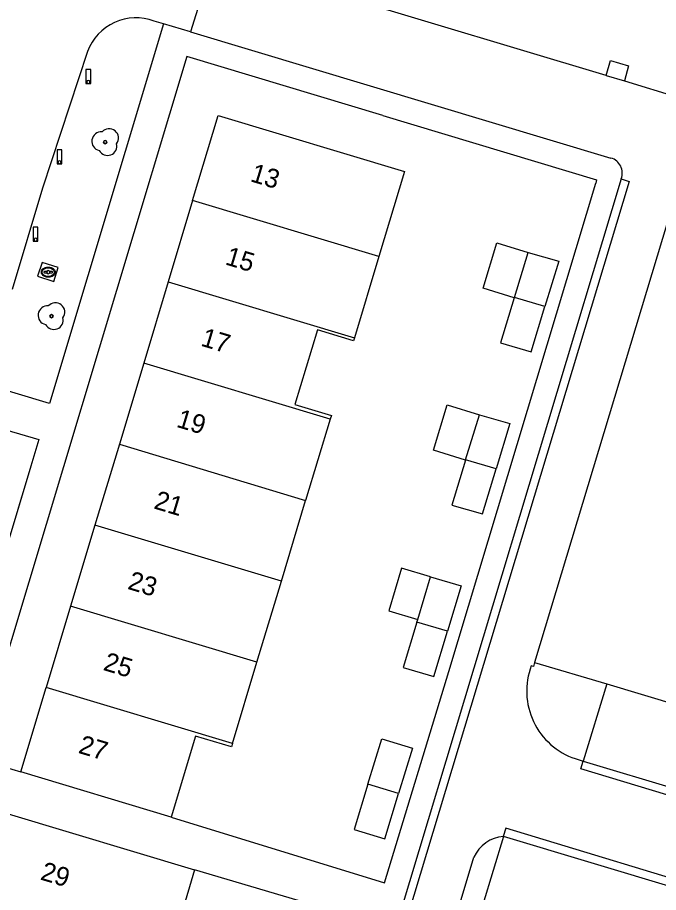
# Model space of a CAD drawing. Extents: x 194485 to 197793, y 468269 to 470822.
# Drawn here: x 196980.5 to 197021.3, y 468795.9 to 468851.6 of the extents above; entities that cross this region are included whole.
import ezdxf

# ---------------------------------------------------------------- set-up
doc = ezdxf.new("R2010")
doc.units = 0
for name, color, linetype in [('BGT grensvlak gebouwinstallatie plus 1', 7, 'Continuous'), ('BGT grensvlak onbegroeid terreindeel', 7, 'Continuous'), ('BGT grensvlak pand op maaiveld', 7, 'Continuous'), ('BGT grensvlak pand op maaiveld LR', 7, 'Continuous'), ('BGT grensvlak wegdeel', 7, 'Continuous'), ('BGT puntobject paal afsluitpaal', 7, 'Continuous'), ('BGT puntobject put kolk', 7, 'Continuous'), ('BGT puntobject vegetatieobject boom', 7, 'Continuous'), ('BGT tekst huisnummerreeks', 7, 'Continuous')]:
    doc.layers.add(name, color=color, linetype=linetype)

msp = doc.modelspace()

# ---------------------------------------------------------------- linework, layer by layer
at = {"layer": 'BGT grensvlak gebouwinstallatie plus 1'}
for points in [[(197012.164, 468833.798), (197010.171, 468834.406), (197011.052, 468837.295), (197013.045, 468836.687)], [(197009.062, 468823.467), (197007.015, 468824.092), (197007.895, 468826.974), (197009.942, 468826.349)], [(197006.831, 468816.031), (197004.987, 468816.586), (197004.168, 468813.868), (197006.012, 468813.313)]]:
    msp.add_lwpolyline(points, dxfattribs=at)
at = {"layer": 'BGT grensvlak onbegroeid terreindeel'}
msp.add_line((197013.46, 468810.586), (197018.051, 468809.217), dxfattribs=at)
for points in [[(197018.009, 468847.934), (197018.297, 468848.903), (197019.432, 468848.568), (197019.177, 468847.602)], [(196981.797, 468835.16), (196982.831, 468834.836), (196983.109, 468835.722), (196982.094, 468836.043), (196981.797, 468835.16)]]:
    msp.add_lwpolyline(points, dxfattribs=at)
at = {"layer": 'BGT grensvlak pand op maaiveld'}
for p, q in [((196991.671, 468839.984), (196990.116, 468834.813)), ((197003.537, 468836.413), (197001.981, 468831.243)), ((197012.167, 468833.808), (197013.045, 468836.687)), ((196990.116, 468834.813), (196988.56, 468829.642)), ((197012.167, 468833.808), (197012.164, 468833.798)), ((196988.56, 468829.642), (196987.008, 468824.482)), ((197000.437, 468826.069), (196998.863, 468820.883)), ((197009.064, 468823.473), (197009.942, 468826.349)), ((196987.008, 468824.482), (196985.455, 468819.322)), ((197009.064, 468823.473), (197009.062, 468823.467)), ((196997.333, 468815.748), (196998.863, 468820.883)), ((196985.455, 468819.322), (196983.903, 468814.166)), ((197006.012, 468813.313), (197006.831, 468816.031)), ((196995.774, 468810.594), (196997.333, 468815.748)), ((196983.903, 468814.166), (196982.347, 468808.995)), ((197005.962, 468813.145), (197006.012, 468813.313)), ((196994.212, 468805.425), (196995.774, 468810.594)), ((196980.728, 468803.613), (196982.347, 468808.995)), ((196990.305, 468800.73), (196980.728, 468803.613)), ((196979.928, 468800.943), (196991.801, 468797.381)), ((196991.801, 468797.381), (196990.176, 468791.979))]:
    msp.add_line(p, q, dxfattribs=at)
for points in [[(196991.671, 468839.984), (196993.302, 468845.403), (197005.168, 468841.831), (197003.537, 468836.413)], [(197013.045, 468836.687), (197014.995, 468836.118), (197014.117, 468833.239)], [(197012.164, 468833.798), (197011.29, 468830.93), (197013.24, 468830.361), (197014.117, 468833.239)], [(197001.981, 468831.243), (197001.927, 468831.062), (196999.63, 468831.754), (196998.187, 468827.003), (197000.511, 468826.311), (197000.437, 468826.069)], [(197009.942, 468826.349), (197011.883, 468825.784), (197011.005, 468822.908)], [(197009.062, 468823.467), (197008.187, 468820.598), (197010.128, 468820.033), (197011.005, 468822.908)], [(197006.831, 468816.031), (197008.782, 468815.458), (197007.913, 468812.572)], [(197005.962, 468813.145), (197005.094, 468810.259), (197007.045, 468809.686), (197007.913, 468812.572)], [(196994.212, 468805.425), (196994.146, 468805.208), (196991.863, 468805.89), (196990.305, 468800.73)], [(197002.844, 468802.828), (197003.719, 468805.716), (197005.67, 468805.134), (197004.795, 468802.246)], [(197002.844, 468802.828), (197001.97, 468799.94), (197003.921, 468799.358), (197004.795, 468802.246)]]:
    msp.add_lwpolyline(points, dxfattribs=at)
at = {"layer": 'BGT grensvlak pand op maaiveld LR'}
for p, q in [((197003.537, 468836.413), (196991.671, 468839.984)), ((196990.116, 468834.813), (197001.981, 468831.243)), ((197014.117, 468833.239), (197012.167, 468833.808)), ((197000.437, 468826.069), (196988.56, 468829.642)), ((196987.008, 468824.482), (196998.863, 468820.883)), ((197011.005, 468822.908), (197009.064, 468823.473)), ((196997.333, 468815.748), (196985.455, 468819.322)), ((196995.774, 468810.594), (196983.903, 468814.166)), ((197007.913, 468812.572), (197005.962, 468813.145)), ((196994.212, 468805.425), (196982.347, 468808.995)), ((197004.795, 468802.246), (197002.844, 468802.828))]:
    msp.add_line(p, q, dxfattribs=at)
at = {"layer": 'BGT grensvlak wegdeel'}
for p, q in [((196992.992, 468855.457), (196991.531, 468850.718)), ((197018.009, 468847.934), (196993.18, 468855.4)), ((196989.826, 468851.226), (196989.226, 468851.404)), ((196991.531, 468850.718), (196989.826, 468851.226)), ((196991.531, 468850.718), (197018.322, 468842.69)), ((197018.009, 468847.934), (197019.177, 468847.602)), ((197019.177, 468847.602), (197023.303, 468846.348)), ((197018.97, 468841.373), (197001.263, 468782.636)), ((197022.282, 468839.812), (197013.46, 468810.586)), ((197018.051, 468809.217), (197016.558, 468804.306)), ((197018.051, 468809.217), (197037.244, 468803.493)), ((197016.047, 468804.457), (197016.558, 468804.306)), ((197016.558, 468804.306), (197035.729, 468798.49)), ((197011.473, 468799.507), (197010.157, 468795.182)), ((197011.473, 468799.507), (197011.465, 468799.509)), ((197025.863, 468795.168), (197011.473, 468799.507)), ((197006.664, 468788.537), (197009.585, 468798.18))]:
    msp.add_line(p, q, dxfattribs=at)
for points in [[(196989.826, 468851.226), (196982.569, 468827.069), (196978.369, 468828.324)], [(196984.984, 468849.473), (196982.103, 468840.774), (196980.185, 468834.314)], [(197003.8, 468845.387), (196991.303, 468849.145), (196977.85, 468804.47), (196980.728, 468803.613)], [(197003.8, 468845.387), (197017.408, 468841.296), (197017.348, 468841.095)], [(196990.305, 468800.73), (197003.886, 468796.55), (197007.989, 468810.016), (197017.348, 468841.095)], [(197018.97, 468841.373), (197019.474, 468841.191), (197001.732, 468782.38)], [(196977.654, 468826.012), (196981.873, 468824.77), (196975.942, 468805.041), (196971.657, 468806.343)], [(197013.46, 468810.586), (197013.382, 468810.326), (197013.247, 468810.367)], [(197035.584, 468798.011), (197016.411, 468803.814), (197016.558, 468804.306)], [(197025.906, 468795.156), (197026.046, 468795.656), (197011.62, 468800.035), (197011.465, 468799.509)], [(197001.263, 468782.636), (196999.926, 468783.365), (197003.133, 468794.02), (196991.801, 468797.381)]]:
    msp.add_lwpolyline(points, dxfattribs=at)
for centre, radius, start, end in [((196988.07, 468848.319), 3.295, 69.4586, 159.4924), ((197018.054, 468841.74), 0.987, 338.1481, 74.2488), ((197017.489, 468808.758), 4.536, 159.2297, 251.471), ((197011.635, 468797.275), 2.24, 94.3394, 156.1747)]:
    msp.add_arc(centre, radius, start, end, dxfattribs=at)
at = {"layer": 'BGT puntobject paal afsluitpaal'}
for points in [[(196985.183, 468848.335), (196984.883, 468848.335), (196984.883, 468847.435), (196985.033, 468847.435)], [(196985.033, 468847.435), (196985.183, 468847.435), (196985.183, 468848.335)], [(196983.343, 468843.212), (196983.043, 468843.212), (196983.043, 468842.312), (196983.193, 468842.312)], [(196983.193, 468842.312), (196983.343, 468842.312), (196983.343, 468843.212)], [(196981.825, 468838.291), (196981.525, 468838.291), (196981.525, 468837.391), (196981.675, 468837.391)], [(196981.675, 468837.391), (196981.825, 468837.391), (196981.825, 468838.291)]]:
    msp.add_lwpolyline(points, dxfattribs=at)
for centre, start, end in [((196985.033, 468847.535), 0, 180), ((196985.033, 468847.535), 0, 180), ((196985.033, 468847.535), 180, 0), ((196985.033, 468847.535), 180, 270), ((196985.033, 468847.535), 270, 0), ((196983.193, 468842.412), 0, 180), ((196983.193, 468842.412), 0, 180), ((196983.193, 468842.412), 180, 0), ((196983.193, 468842.412), 180, 270), ((196983.193, 468842.412), 270, 0), ((196981.675, 468837.491), 0, 180), ((196981.675, 468837.491), 0, 180), ((196981.675, 468837.491), 180, 0), ((196981.675, 468837.491), 180, 270), ((196981.675, 468837.491), 270, 0)]:
    msp.add_arc(centre, 0.1, start, end, dxfattribs=at)
at = {"layer": 'BGT puntobject put kolk'}
for p, q in [((196982.388, 468835.464), (196982.231, 468835.464)), ((196982.231, 468835.389), (196982.388, 468835.389)), ((196982.731, 468835.464), (196982.574, 468835.464)), ((196982.574, 468835.389), (196982.731, 468835.389))]:
    msp.add_line(p, q, dxfattribs=at)
for centre, radius, start, end in [((196982.231, 468835.426), 0.0375, 90, 270), ((196982.481, 468835.426), 0.1, 0, 180), ((196982.481, 468835.426), 0.1, 157.9757, 180), ((196982.481, 468835.426), 0.1, 180, 202.0243), ((196982.481, 468835.426), 0.1, 180, 0), ((196982.481, 468835.426), 0.1, 0, 22.0243), ((196982.481, 468835.426), 0.1, 337.9757, 0), ((196982.731, 468835.426), 0.0375, 270, 90)]:
    msp.add_arc(centre, radius, start, end, dxfattribs=at)
msp.add_ellipse((196982.481, 468835.426), major_axis=(0.392, 0), ratio=0.689655, dxfattribs=at)
msp.add_open_spline([(196982.923, 468835.426), (196982.923, 468835.469), (196982.911, 468835.513), (196982.845, 468835.627), (196982.764, 468835.684), (196982.572, 468835.749), (196982.462, 468835.755), (196982.259, 468835.714), (196982.168, 468835.667), (196982.065, 468835.55), (196982.04, 468835.49), (196982.038, 468835.368), (196982.062, 468835.307), (196982.146, 468835.208), (196982.205, 468835.169), (196982.384, 468835.101), (196982.518, 468835.094), (196982.751, 468835.156), (196982.851, 468835.225), (196982.914, 468835.35), (196982.923, 468835.388), (196982.923, 468835.426)], degree=3, dxfattribs=at)
at = {"layer": 'BGT puntobject vegetatieobject boom'}
for centre in [(196986.104, 468843.704), (196982.683, 468832.627)]:
    msp.add_circle(centre, 0.1, dxfattribs=at)
for centre, radius, start, end in [((196985.854, 468843.754), 0.6, 85.137, 257.7544), ((196986.354, 468843.954), 0.6, 323.5446, 138.4658), ((196986.104, 468843.704), 0.1, 0, 180), ((196986.104, 468843.704), 0.1, 180, 0), ((196986.254, 468843.454), 0.6, 208.5058, 13.8356), ((196982.433, 468832.677), 0.6, 85.137, 257.7544), ((196982.933, 468832.877), 0.6, 323.5446, 138.4658), ((196982.833, 468832.377), 0.6, 208.5058, 13.8356), ((196982.683, 468832.627), 0.1, 0, 180), ((196982.683, 468832.627), 0.1, 180, 0)]:
    msp.add_arc(centre, radius, start, end, dxfattribs=at)

# ---------------------------------------------------------------- texts
at = {"layer": 'BGT tekst huisnummerreeks'}
for s, rotation, p in [('13', 343.2, (196995.288, 468841.225)), ('15', 343.3, (196993.691, 468835.931)), ('17', 343.3, (196992.139, 468830.757)), ('19', 343.3, (196990.584, 468825.592)), ('21', 343.2, (196989.144, 468820.399)), ('23', 343.2, (196987.48, 468815.275)), ('25', 343.3, (196985.922, 468810.112)), ('27', 343.3, (196984.339, 468804.834)), ('29', 343.3, (196981.918, 468796.776))]:
    msp.add_text(s, height=1.2, rotation=rotation, dxfattribs=at).set_placement(p)

doc.saveas('drawing.dxf')
